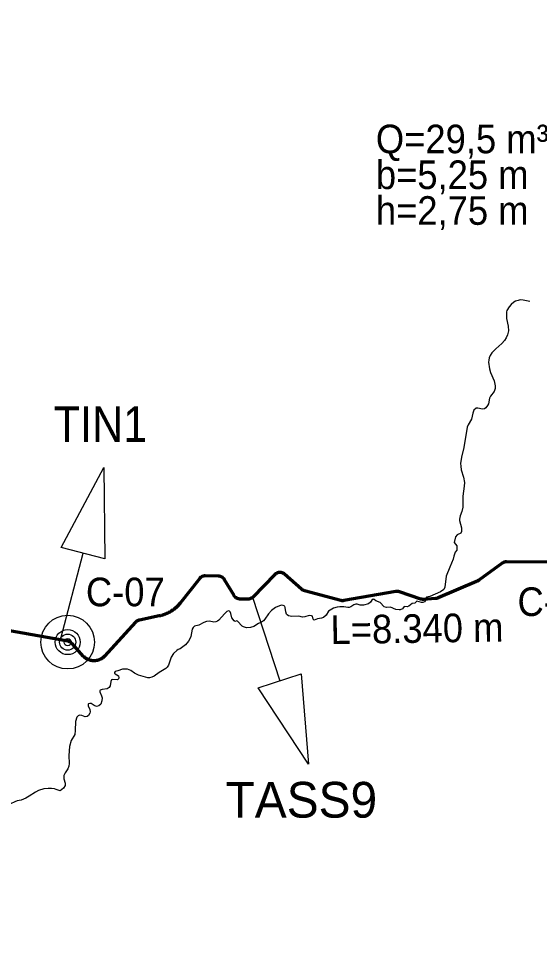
# Model space of a CAD drawing. Extents: x -1643653 to 4543381, y 1624270 to 13878484.
# Drawn here: x 628142 to 635424, y 8964166 to 8977002 of the extents above; entities that cross this region are included whole.
import ezdxf
from ezdxf.enums import TextEntityAlignment as Align

# ---------------------------------------------------------------- set-up
doc = ezdxf.new("R2010")
doc.units = 0
doc.header["$LTSCALE"] = 160
for name, color, linetype, lineweight in [('15', 7, 'Continuous', 25), ('24', 7, 'Continuous', 25), ('50', 7, 'Continuous', 13), ('54', 7, 'Continuous', 25), ('60', 7, 'Continuous', 13), ('61', 7, 'Continuous', 70)]:
    doc.layers.add(name, color=color, linetype=linetype, lineweight=lineweight)

msp = doc.modelspace()

# ---------------------------------------------------------------- linework, layer by layer
at = {"layer": '15'}
for radius in [375, 175, 112.5, 50]:
    msp.add_circle((628830.7, 8968282.9), radius, dxfattribs=at)
at = {"layer": '24'}
for points in [[(635289.1, 8973046.9), (635193.3, 8973064.8), (635152.3, 8973065.7), (635121.8, 8973060.6), (635088.4, 8973049.6), (635061.3, 8973033.5), (635024.5, 8973002.4), (634997.2, 8972972.3), (634966.1, 8972918.2), (634961, 8972900.1), (634963.3, 8972809), (634982.5, 8972700.9), (634988.3, 8972634.8), (634977.1, 8972576.7), (634957, 8972536.6), (634931, 8972498.5), (634893.6, 8972457.3), (634810.8, 8972383.1), (634757.5, 8972324.9), (634734.8, 8972291.8), (634721.1, 8972258.8), (634713.2, 8972225.7), (634711, 8972195.6), (634723.7, 8972103.5), (634738.5, 8972051.5), (634787.3, 8971934.3), (634802.1, 8971867.3), (634801, 8971826.2), (634787, 8971787.1), (634735.3, 8971720.9), (634725.3, 8971693.9), (634707.4, 8971613.7), (634694.8, 8971588.7), (634670.6, 8971557.6), (634653, 8971546.5), (634625.3, 8971541.5), (634559.7, 8971552.4), (634539.5, 8971553.4), (634505.6, 8971527.3), (634489.3, 8971482.2), (634473.5, 8971402), (634424.6, 8971322.8), (634411, 8971288.8), (634363.8, 8971005.2), (634331.5, 8970867), (634319.9, 8970779.8), (634321.1, 8970743.8), (634328.9, 8970692.7), (634361.6, 8970589.6), (634374.7, 8970513.5), (634371.4, 8970461.4), (634350, 8970323.2), (634349.1, 8970169.9), (634336.1, 8970107.8), (634312.2, 8970046.7), (634303.6, 8970002.6), (634304.6, 8969985.6), (634333.8, 8969882.4), (634332.9, 8969828.3), (634324.3, 8969808.3), (634272.2, 8969782.2), (634248.5, 8969757.1), (634230.1, 8969676), (634268.6, 8969630), (634268.6, 8969569.3)], [(634268.6, 8969569.3), (634244.3, 8969539), (634226.1, 8969484.3), (634214, 8969441.9), (634171.5, 8969332.7), (634116.8, 8969205.3), (634098.6, 8969053.6), (634086.5, 8969017.2), (634039.3, 8968984.8)], [(634039.3, 8968984.8), (633892.2, 8968920.1), (633841.2, 8968911.2), (633829, 8968894.2), (633826.5, 8968860.1), (633814.7, 8968848.1), (633792.7, 8968839.1), (633772.6, 8968838), (633707.3, 8968856), (633679.2, 8968828.9), (633643, 8968822.8), (633597.4, 8968783.7), (633572.7, 8968776.6), (633532.2, 8968781.6), (633506.6, 8968748.5), (633477, 8968733.4), (633461.8, 8968732.4), (633415.1, 8968740.3), (633342.3, 8968771.2), (633285, 8968769.1), (633251.4, 8968778.1), (633194.6, 8968839.1), (633136, 8968858.1), (633110.7, 8968880), (633099.8, 8968882), (633077.7, 8968869), (633061.8, 8968841.9), (633034, 8968818.8), (632961, 8968800.7), (632917, 8968797.6), (632873.8, 8968812.6), (632857.7, 8968813.5), (632829.5, 8968806.5), (632784.3, 8968774.4), (632762.5, 8968768.3), (632743.5, 8968767.3), (632689.7, 8968778.2), (632635, 8968777.1), (632594.3, 8968772.1), (632546, 8968759), (632474, 8968715.8), (632441.1, 8968661.6), (632402.4, 8968626.5), (632375.7, 8968616.5), (632320, 8968608.4), (632276, 8968592.3), (632267.3, 8968594.3), (632260.3, 8968604.3), (632251.7, 8968645.3), (632234.7, 8968652.3), (632204.8, 8968654.2), (632145, 8968637.1), (632109, 8968631.1), (632058.6, 8968648), (631959.9, 8968641.8), (631914.2, 8968649.8), (631895.5, 8968662.8), (631887.1, 8968674.8), (631878, 8968708.8), (631869.8, 8968767.9), (631863.3, 8968783.9), (631842.8, 8968796.9), (631814.7, 8968800.9), (631735.7, 8968766.7), (631677.1, 8968724.5), (631636.5, 8968676.4), (631586.8, 8968606.2)], [(631586.8, 8968606.2), (631586.8, 8968606.2), (631566, 8968583.1), (631538.7, 8968561.1), (631495.2, 8968543), (631432.7, 8968503.8), (631386.3, 8968486.7), (631328.7, 8968484.6), (631284.8, 8968496.6), (631269.3, 8968505.5), (631202.2, 8968575.6), (631191.8, 8968578.5), (631168.3, 8968573.5), (631157.2, 8968578.5), (631126.3, 8968623.5), (631111.8, 8968681.6), (631101.9, 8968706.6), (631091.9, 8968716.6), (631075.5, 8968722.6), (631055.8, 8968713.5), (631019.8, 8968680.4), (630944.5, 8968589.2), (630924.7, 8968575.1), (630898.9, 8968567.1), (630870.7, 8968563), (630810.1, 8968573.9), (630771.4, 8968571.9), (630733.8, 8968558.8), (630662, 8968521.6), (630604.2, 8968505.5), (630582.5, 8968486.4), (630570.5, 8968464.4), (630552, 8968360.2), (630538.6, 8968328.1), (630519, 8968295), (630475.5, 8968245.9), (630400.9, 8968188.7), (630373.3, 8968178.6), (630353.6, 8968166.6), (630308.6, 8968122.4), (630276.4, 8968071.3), (630238.3, 8967960.1), (630219.6, 8967931), (630204, 8967915.9), (630110, 8967856.7), (630037.7, 8967805.5), (630008, 8967791.4), (629973.1, 8967784.4), (629952.7, 8967785.3), (629818.6, 8967822.2), (629765.8, 8967848.1), (629713, 8967885.1), (629664.5, 8967904.1), (629633.8, 8967907), (629598, 8967904), (629531.5, 8967879.8), (629496.2, 8967871.8), (629483.7, 8967859.7), (629486.2, 8967847.7), (629492.6, 8967840.7), (629540.7, 8967810.7), (629545.3, 8967784.7), (629540.8, 8967768.7), (629532.8, 8967760.6), (629522.4, 8967757.6), (629462.2, 8967760.5), (629444.6, 8967756.5), (629432.2, 8967733.4), (629423.8, 8967670.3), (629408.2, 8967648.3), (629382.3, 8967632.2), (629313.2, 8967622.1), (629285.3, 8967611), (629277.8, 8967603), (629278.1, 8967588), (629305.3, 8967533.9), (629310.7, 8967502.9), (629308.8, 8967461.8), (629293.1, 8967414.7), (629266.5, 8967393.6), (629234, 8967384.6), (629199.3, 8967395.5), (629158.3, 8967424.5), (629139.8, 8967426.5), (629123.2, 8967422.5), (629117.6, 8967414.4), (629118, 8967394.4), (629139.5, 8967343.4), (629144.7, 8967309.3), (629140.5, 8967289.3), (629122.5, 8967256.2), (629103.3, 8967245.2), (629075.3, 8967238.1), (629026.3, 8967257.1), (628994.8, 8967264), (628978.7, 8967255), (628957.3, 8967232.9), (628940.9, 8967175.8), (628937.1, 8967045.6), (628928.9, 8966993.5), (628879.5, 8966907.3)], [(628879.5, 8966907.3), (628856.2, 8966825.1), (628856.2, 8966825.1), (628847.9, 8966696.9), (628850.9, 8966584.7), (628846.8, 8966548.7), (628833.2, 8966513.6), (628795.6, 8966457.4), (628777.8, 8966417.3), (628777.8, 8966370.3), (628794.8, 8966312.2), (628795, 8966279.2), (628772.4, 8966240.1), (628724.9, 8966202.9), (628672.1, 8966222.8)], [(628672.1, 8966222.8), (628644.5, 8966231.7), (628607, 8966237.7), (628560.1, 8966237.6), (628499.1, 8966232.5), (628424.4, 8966210.3), (628380.7, 8966187.2), (628295.1, 8966129), (628244.3, 8966100.9), (628182.1, 8966074.8), (628126, 8966063.7), (628091.9, 8966052.6), (628032.2, 8966021.4), (627977.3, 8965986.3), (627925.1, 8965941.1), (627901.8, 8965910.1), (627866.5, 8965837.9), (627864.4, 8965796.7)]]:
    msp.add_lwpolyline(points, dxfattribs=at)
at = {"layer": '54'}
for p, q in [((628734.5, 8968334.3), (629045.3, 8969525.5)), ((631413.6, 8968912.5), (631793.1, 8967741.4))]:
    msp.add_line(p, q, dxfattribs=at)
for points in [[(628739.8, 8969605.2), (629334.5, 8970722.3), (629350.8, 8969445.8)], [(632093.5, 8967838.7), (632193.9, 8966577.1), (631492.8, 8967644.1)]]:
    msp.add_lwpolyline(points, close=True, dxfattribs=at)
at = {"layer": '60', "lineweight": 25}
msp.add_spline([(814781, 9009175.5), (814787.2, 9009173.4), (814796.9, 9009173.4), (814799.4, 9009172.4), (814805.1, 9009174.5), (814805.6, 9009176.5), (814811.7, 9009179.5), (814811.7, 9009179.5), (814801.5, 9009181), (814790.7, 9009181.5), (814784.1, 9009183.1), (814777.4, 9009185.1), (814778.4, 9009175.5)], degree=3, dxfattribs=at)
at = {"layer": '61'}
for points in [[(635638.9, 8969399), (634961.2, 8969405.5), (634961.2, 8969405.5), (634958.4, 8969405.4), (634955.6, 8969405.3), (634952.7, 8969405.2), (634949.9, 8969404.9), (634947.1, 8969404.6), (634944.3, 8969404.2), (634941.5, 8969403.7), (634938.8, 8969403.1), (634936, 8969402.5), (634933.3, 8969401.7), (634930.6, 8969400.9), (634927.9, 8969400.1), (634925.2, 8969399.1), (634922.6, 8969398.1), (634920, 8969397), (634917.4, 8969395.8), (634914.8, 8969394.6), (634912.3, 8969393.2), (634909.9, 8969391.8), (634907.5, 8969390.4), (634905.1, 8969388.8), (634902.7, 8969387.3), (634901.5, 8969386.3), (634575, 8969149.1), (634571.9, 8969146.9), (634568.8, 8969144.8), (634565.6, 8969142.7), (634562.4, 8969140.7), (634559.2, 8969138.8), (634555.9, 8969137), (634552.6, 8969135.2), (634549.2, 8969133.5), (634545.8, 8969131.9), (634542.4, 8969130.3), (634540.4, 8969129.4), (634005.7, 8968901.1), (634002.8, 8968899.9), (634000, 8968898.8), (633997.1, 8968897.8), (633994.1, 8968896.8), (633991.2, 8968896), (633988.2, 8968895.2), (633985.2, 8968894.5), (633982.2, 8968893.8), (633979.2, 8968893.3)], [(631016.3, 8969164.8), (631014.6, 8969167), (631012.8, 8969169.2), (631010.9, 8969171.3), (631009, 8969173.4), (631007, 8969175.4), (631005, 8969177.3), (631002.8, 8969179.2), (631000.7, 8969181.1), (630998.5, 8969182.9), (630996.3, 8969184.6), (630994, 8969186.2), (630991.6, 8969187.8), (630989.2, 8969189.3), (630986.8, 8969190.8), (630984.3, 8969192.2), (630981.8, 8969193.5), (630979.3, 8969194.7), (630976.7, 8969195.9), (630974.1, 8969197), (630971.5, 8969198), (630968.8, 8969199), (630966.1, 8969199.8), (630963.4, 8969200.6), (630960.7, 8969201.3), (630957.9, 8969202), (630955.1, 8969202.5), (630952.3, 8969203), (630949.5, 8969203.4), (630946.7, 8969203.7), (630943.9, 8969204), (630941.1, 8969204.1), (630938.9, 8969204.2), (630938.9, 8969204.2), (630750.8, 8969208.2), (630750.8, 8969208.2), (630747.9, 8969208.3), (630745.1, 8969208.2), (630742.3, 8969208.1), (630739.5, 8969207.8), (630736.7, 8969207.5), (630733.8, 8969207.2), (630731.1, 8969206.7), (630728.3, 8969206.2), (630725.5, 8969205.6), (630722.8, 8969204.9), (630720.1, 8969204.1), (630717.4, 8969203.2), (630714.7, 8969202.3), (630712, 8969201.3), (630709.4, 8969200.3), (630706.8, 8969199.1), (630704.3, 8969197.9), (630701.8, 8969196.6), (630699.3, 8969195.2), (630696.8, 8969193.8), (630694.4, 8969192.3), (630692.1, 8969190.8), (630689.8, 8969189.1), (630687.5, 8969187.4), (630685.3, 8969185.7), (630683.1, 8969183.8), (630681, 8969182), (630679, 8969180), (630677, 8969178), (630675, 8969176), (630673.1, 8969173.8), (630671.3, 8969171.7), (630670, 8969170.1), (630670, 8969170.1), (630401.7, 8968829), (630397.7, 8968824), (630393.7, 8968819.1), (630389.7, 8968814.3), (630385.5, 8968809.5), (630381.3, 8968804.8), (630377.1, 8968800.1), (630372.8, 8968795.4), (630368.4, 8968790.8), (630364, 8968786.3), (630359.5, 8968781.9), (630355, 8968777.5), (630350.4, 8968773.1), (630345.8, 8968768.8), (630341.1, 8968764.6), (630336.3, 8968760.4), (630331.5, 8968756.3), (630326.7, 8968752.2), (630321.8, 8968748.2), (630316.8, 8968744.3), (630311.8, 8968740.5), (630306.7, 8968736.7), (630301.6, 8968732.9), (630296.5, 8968729.2), (630291.3, 8968725.6), (630286.1, 8968722.1), (630280.8, 8968718.6), (630275.4, 8968715.2), (630270.1, 8968711.9), (630264.7, 8968708.6), (630259.2, 8968705.4)], [(631794.5, 8969257.4), (631791.7, 8969257.3), (631788.8, 8969257.2), (631786, 8969256.9), (631783.2, 8969256.6), (631780.4, 8969256.2), (631777.6, 8969255.8), (631774.9, 8969255.2), (631772.1, 8969254.6), (631769.4, 8969253.9), (631766.6, 8969253.1), (631764, 8969252.2), (631761.3, 8969251.3), (631758.6, 8969250.3), (631756, 8969249.2), (631753.4, 8969248.1), (631750.9, 8969246.8), (631748.4, 8969245.5), (631745.9, 8969244.2), (631743.5, 8969242.7), (631741.1, 8969241.2), (631738.7, 8969239.6), (631736.4, 8969238), (631734.2, 8969236.3), (631732, 8969234.5), (631729.8, 8969232.7), (631727.7, 8969230.8), (631725.7, 8969228.8), (631724.2, 8969227.4), (631416.5, 8968913.1), (631414.5, 8968911.1), (631412.4, 8968909.2), (631410.3, 8968907.3), (631408.1, 8968905.5), (631405.9, 8968903.7), (631403.6, 8968902), (631401.3, 8968900.4), (631399, 8968898.8), (631396.5, 8968897.3), (631394.1, 8968895.9), (631391.6, 8968894.6), (631389.1, 8968893.3), (631386.5, 8968892.1), (631384, 8968890.9), (631381.3, 8968889.9), (631378.7, 8968888.9), (631376, 8968888), (631373.3, 8968887.1), (631370.6, 8968886.4), (631367.8, 8968885.7), (631365.1, 8968885.1), (631362.3, 8968884.5), (631359.5, 8968884.1), (631356.7, 8968883.7), (631353.9, 8968883.4), (631351.1, 8968883.2), (631348.2, 8968883.1), (631345.4, 8968883), (631343, 8968883.1), (631238.4, 8968885.2), (631235.5, 8968885.3), (631232.7, 8968885.5), (631229.9, 8968885.8), (631227.1, 8968886.1), (631224.3, 8968886.5), (631221.5, 8968887), (631218.8, 8968887.6), (631216, 8968888.2), (631213.3, 8968889), (631210.6, 8968889.8), (631207.9, 8968890.7), (631205.2, 8968891.6), (631202.6, 8968892.6), (631200, 8968893.8), (631197.4, 8968894.9), (631194.9, 8968896.2), (631192.4, 8968897.5), (631189.9, 8968898.9), (631187.5, 8968900.4), (631185.1, 8968901.9), (631182.8, 8968903.5), (631180.5, 8968905.2), (631178.2, 8968906.9), (631176.1, 8968908.7), (631173.9, 8968910.5), (631171.8, 8968912.4), (631169.8, 8968914.4), (631167.8, 8968916.4), (631165.9, 8968918.5), (631164.1, 8968920.7), (631162.3, 8968922.8), (631160.5, 8968925.1), (631158.9, 8968927.3), (631157.3, 8968929.7), (631155.7, 8968932.1), (631154.5, 8968934), (631022.6, 8969155.4), (631021.2, 8969157.8), (631019.6, 8969160.2), (631018, 8969162.5), (631016.3, 8969164.8)], [(633979.2, 8968893.3), (633976.2, 8968892.8), (633973.2, 8968892.4), (633970.1, 8968892.1), (633967.3, 8968891.9), (633802.6, 8968880.9), (633799.8, 8968880.7), (633797, 8968880.7), (633794.1, 8968880.7), (633791.3, 8968880.8), (633788.5, 8968880.9), (633785.7, 8968881.2), (633782.9, 8968881.5), (633780.1, 8968881.9), (633777.3, 8968882.4), (633774.5, 8968883), (633771.8, 8968883.6), (633769, 8968884.4), (633766.3, 8968885.2), (633763.9, 8968885.9), (633464.2, 8968987.2), (633461.5, 8968988.1), (633458.8, 8968988.9), (633456.1, 8968989.6), (633453.3, 8968990.2), (633450.6, 8968990.8), (633447.8, 8968991.3), (633445, 8968991.7), (633442.2, 8968992), (633439.3, 8968992.2), (633436.5, 8968992.4), (633433.7, 8968992.5), (633430.9, 8968992.5), (633428, 8968992.4), (633425.2, 8968992.2), (633422.4, 8968992), (633419.6, 8968991.7), (633416.8, 8968991.3), (633414.9, 8968991), (632688.6, 8968863), (632685.8, 8968862.5), (632683, 8968862.1), (632680.2, 8968861.8), (632677.4, 8968861.6), (632674.6, 8968861.5), (632671.8, 8968861.5), (632668.9, 8968861.5), (632666.1, 8968861.6), (632663.3, 8968861.8), (632660.5, 8968862), (632657.7, 8968862.4), (632654.9, 8968862.8), (632652.1, 8968863.3), (632649.3, 8968863.9), (632646.6, 8968864.6), (632645.2, 8968864.9), (632138.1, 8969001.9), (632135.4, 8969002.7), (632132.7, 8969003.5), (632130.1, 8969004.4), (632127.4, 8969005.4), (632124.8, 8969006.5), (632122.2, 8969007.7), (632119.7, 8969008.9), (632117.2, 8969010.2), (632114.7, 8969011.6), (632112.2, 8969013), (632109.8, 8969014.5), (632107.5, 8969016.1), (632105.2, 8969017.7), (632102.9, 8969019.4), (632100.7, 8969021.2), (632098.6, 8969023), (632098, 8969023.5), (631861.9, 8969232.3), (631859.7, 8969234.2), (631857.5, 8969235.9), (631855.3, 8969237.7), (631853, 8969239.3), (631850.7, 8969240.9), (631848.3, 8969242.4), (631845.8, 8969243.9), (631843.4, 8969245.3), (631840.9, 8969246.6), (631838.3, 8969247.8), (631835.8, 8969249), (631833.2, 8969250.1), (631830.5, 8969251.1), (631827.9, 8969252.1), (631825.2, 8969252.9), (631822.5, 8969253.7), (631819.7, 8969254.5), (631817, 8969255.1), (631814.2, 8969255.7), (631811.4, 8969256.2), (631808.6, 8969256.6), (631805.8, 8969256.9), (631803, 8969257.1), (631800.2, 8969257.3), (631797.3, 8969257.4), (631794.5, 8969257.4)], [(630259.2, 8968705.4), (630253.7, 8968702.3), (630248.2, 8968699.2), (630242.6, 8968696.2), (630237, 8968693.3), (630231.4, 8968690.4), (630225.7, 8968687.6), (630220, 8968684.9), (630214.2, 8968682.3), (630208.4, 8968679.7), (630202.6, 8968677.2), (630196.8, 8968674.8), (630190.9, 8968672.5), (630185, 8968670.2), (630179.1, 8968668), (630173.1, 8968665.9), (630167.1, 8968663.9), (630161.1, 8968661.9), (630155.1, 8968660), (630149, 8968658.2), (630142.9, 8968656.5), (630136.8, 8968654.8), (630130.7, 8968653.2), (630124.6, 8968651.7), (630118.4, 8968650.3), (630112.2, 8968648.9), (630109.5, 8968648.4), (629833.1, 8968591.5), (629830.4, 8968590.9), (629827.6, 8968590.2), (629824.9, 8968589.5), (629822.2, 8968588.6), (629819.5, 8968587.7), (629816.9, 8968586.7), (629814.3, 8968585.6), (629811.7, 8968584.5), (629809.1, 8968583.3), (629806.6, 8968582), (629804.1, 8968580.6), (629801.7, 8968579.2), (629799.3, 8968577.7), (629796.9, 8968576.2), (629794.6, 8968574.5), (629792.3, 8968572.8), (629790.1, 8968571.1), (629788, 8968569.3), (629785.8, 8968567.4), (629783.8, 8968565.5), (629781.8, 8968563.5), (629779.8, 8968561.4), (629779.6, 8968561.1), (629345.1, 8968086.8), (629342.4, 8968083.8), (629339.6, 8968081), (629336.8, 8968078.1), (629333.8, 8968075.4), (629330.9, 8968072.7), (629327.9, 8968070.1), (629324.8, 8968067.5), (629321.7, 8968065), (629318.6, 8968062.5), (629315.3, 8968060.1), (629312.1, 8968057.8), (629308.8, 8968055.6), (629305.4, 8968053.4), (629302, 8968051.2), (629298.6, 8968049.2), (629295.1, 8968047.2), (629291.6, 8968045.3), (629288.1, 8968043.5), (629284.5, 8968041.7), (629280.9, 8968040), (629277.2, 8968038.3), (629273.5, 8968036.8), (629269.8, 8968035.3), (629266.1, 8968033.9), (629262.3, 8968032.6), (629258.5, 8968031.3), (629254.7, 8968030.1), (629250.8, 8968029), (629247, 8968028), (629243.1, 8968027.1), (629239.2, 8968026.2), (629235.3, 8968025.4), (629231.3, 8968024.7), (629227.4, 8968024.1), (629223.4, 8968023.5), (629219.4, 8968023), (629215.5, 8968022.6), (629211.5, 8968022.3), (629207.5, 8968022.1), (629203.5, 8968021.9), (629199.5, 8968021.8), (629195.5, 8968021.8), (629191.5, 8968021.9), (629187.5, 8968022.1), (629183.5, 8968022.3), (629179.5, 8968022.7), (629175.5, 8968023.1), (629171.6, 8968023.5), (629167.6, 8968024.1)], [(629167.6, 8968024.1), (629163.7, 8968024.7), (629159.7, 8968025.5), (629155.8, 8968026.2), (629151.9, 8968027.1), (629148, 8968028.1), (629144.1, 8968029.1), (629140.3, 8968030.2), (629136.5, 8968031.4), (629132.7, 8968032.7), (629128.9, 8968034), (629125.2, 8968035.4), (629121.5, 8968036.9), (629117.8, 8968038.5), (629114.1, 8968040.1), (629110.5, 8968041.8), (629106.9, 8968043.6), (629103.4, 8968045.4), (629099.9, 8968047.3), (629096.4, 8968049.3), (629093, 8968051.4), (629089.6, 8968053.5), (629086.2, 8968055.7), (629082.9, 8968058), (629079.7, 8968060.3), (629076.5, 8968062.7), (629073.3, 8968065.2), (629070.2, 8968067.7), (629067.2, 8968070.2), (629064.2, 8968072.9), (629061.2, 8968075.6), (629058.3, 8968078.3), (629055.5, 8968081.2), (629052.7, 8968084), (629049.9, 8968087), (629048.8, 8968088.2), (628891.8, 8968263.1), (628889.9, 8968265.2), (628887.9, 8968267.2), (628885.9, 8968269.2), (628883.8, 8968271.1), (628881.6, 8968272.9), (628879.4, 8968274.7), (628877.2, 8968276.4), (628874.9, 8968278.1), (628872.6, 8968279.7), (628870.2, 8968281.2), (628867.8, 8968282.7), (628865.3, 8968284.1), (628862.8, 8968285.4), (628860.3, 8968286.6), (628857.7, 8968287.8), (628855.1, 8968288.9), (628852.5, 8968289.9), (628849.8, 8968290.9), (628847.1, 8968291.8), (628844.4, 8968292.6), (628841.7, 8968293.3), (628838.9, 8968293.9), (628836.1, 8968294.5), (628834.9, 8968294.7), (628834.9, 8968294.7), (627914, 8968458.8)]]:
    msp.add_lwpolyline(points, dxfattribs=at)

# ---------------------------------------------------------------- texts
at = {"layer": '15', "width": 0.95}
for s, p in [('C-07', (629085.3, 8968784.3)), ('C-08', (635114.7, 8968648.5))]:
    msp.add_text(s, height=400, dxfattribs=at).set_placement(p)
at = {"layer": '50', "width": 0.95}
for s, p in [('Q=29,5 m³/s', (633135.9, 8975116.7)), ('b=5,25 m', (633135.9, 8974616.7)), ('h=2,75 m', (633135.9, 8974116.6))]:
    msp.add_text(s, height=400, dxfattribs=at).set_placement(p)
msp.add_text('L=8.340 m', height=400, rotation=0.886, dxfattribs=at).set_placement((632505.3, 8968255.1))
at = {"layer": '54', "width": 0.9}
msp.add_text('TIN1', height=500, dxfattribs=at).set_placement((629289.5, 8971080.9), align=Align.CENTER)
at = {"layer": '54'}
msp.add_text('TASS9', height=500, dxfattribs=at).set_placement((632095, 8965829.6), align=Align.CENTER)

doc.saveas('drawing.dxf')
